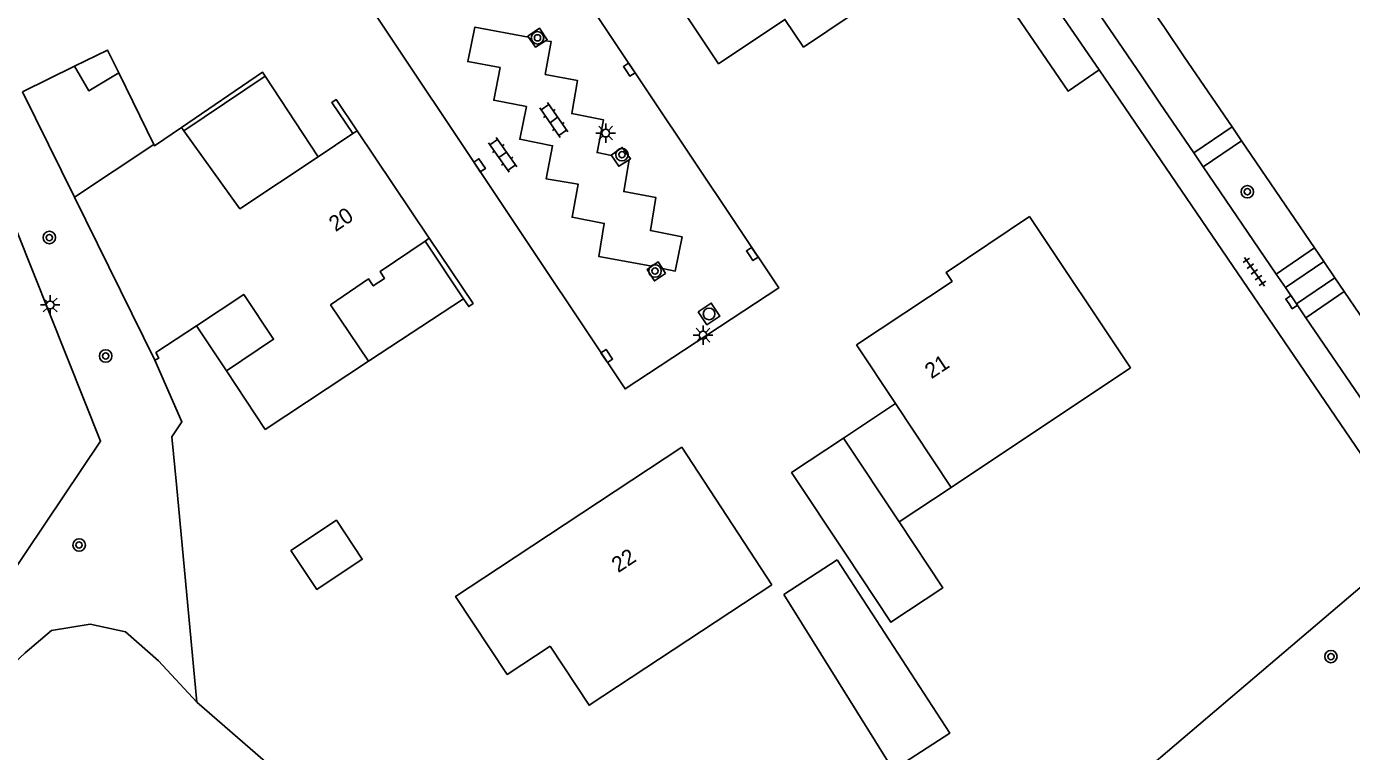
# Model space of a CAD drawing. Extents: x 137999 to 141000, y 397500 to 400501.
# Drawn here: x 138297 to 138382, y 399452.6 to 399499.1 of the extents above; entities that cross this region are included whole.
import ezdxf

# ---------------------------------------------------------------- set-up
doc = ezdxf.new("R2010")
doc.units = 0
for name, color, linetype in [('gg-afsc-erfafscheiding', 7, 'Continuous'), ('gg-afsc-hekwerk', 7, 'Continuous'), ('gg-afsc-muur', 7, 'Continuous'), ('gg-anno-huisnummerreeks BGT', 7, 'Continuous'), ('gg-bbg-bijgebouw', 7, 'Continuous'), ('gg-bbg-gedigitaliseerde bebouwing', 7, 'Continuous'), ('gg-bbg-gedigitaliseerde bijgebouw', 7, 'Continuous'), ('gg-bbg-hoofdgebouw', 7, 'Continuous'), ('gg-bbg-luifel en loopbrug', 7, 'Continuous'), ('gg-bbg-tussenscheiding', 7, 'Continuous'), ('gg-knt-verharding', 7, 'Continuous'), ('gg-knt-verharding nz', 7, 'Continuous'), ('gt-grn-groengrens', 7, 'Continuous'), ('gt-symb-boom', 7, 'Continuous'), ('gt-symb-klinker verharding', 7, 'Continuous'), ('gt-symb-kolk', 7, 'Continuous'), ('gt-symb-lichtmast', 7, 'Continuous'), ('gt-symb-rioolschacht', 7, 'Continuous'), ('gt-symb-tegel verharding', 7, 'Continuous')]:
    doc.layers.add(name, color=color, linetype=linetype)

# ---------------------------------------------------------------- blocks, each defined once
blk = doc.blocks.new('gt0-KOLK')
at = {"layer": 'gt-symb-kolk'}
blk.add_lwpolyline([(0, 0), (0.375, 0), (0.375, 0.4), (-0.375, 0.4), (-0.375, 0), (0, 0)], dxfattribs=at)
blk = doc.blocks.new('gt0-KL1')
at = {"layer": 'gt-symb-klinker verharding'}
for p, q in [((-1.15, 0.3), (1.15, 0.3)), ((-1, -0.3), (-1, 0.3)), ((-0.5, 0.3), (-0.5, 0.45)), ((0, -0.3), (0, 0.3)), ((0.5, 0.3), (0.5, 0.45)), ((1, -0.3), (1, 0.3)), ((-1.15, -0.3), (1.15, -0.3)), ((-0.5, -0.45), (-0.5, -0.3)), ((0.5, -0.45), (0.5, -0.3))]:
    blk.add_line(p, q, dxfattribs=at)
blk = doc.blocks.new('gt0-BOOM')
at = {"layer": 'gt-symb-boom'}
for radius in [0.4, 0.2]:
    blk.add_circle((0, 0), radius, dxfattribs=at)
blk = doc.blocks.new('gt0-LMAST')
at = {"layer": 'gt-symb-lichtmast'}
for p, q in [((-0.182, 0.173), (-0.447, 0.438)), ((-0.005, 0.246), (-0.005, 0.621)), ((0.172, 0.173), (0.437, 0.438)), ((-0.255, -0.004), (-0.63, -0.004)), ((-0.182, -0.181), (-0.447, -0.446)), ((-0.005, -0.254), (-0.005, -0.629)), ((0.437, -0.446), (0.172, -0.181)), ((0.245, -0.004), (0.62, -0.004))]:
    blk.add_line(p, q, dxfattribs=at)
blk.add_circle((-0.005, -0.004), 0.25, dxfattribs=at)
blk = doc.blocks.new('gt0-RS')
at = {"layer": 'gt-symb-rioolschacht'}
blk.add_lwpolyline([(-0.5, -0.5), (0.5, -0.5), (0.5, 0.5), (-0.5, 0.5)], close=True, dxfattribs=at)
blk.add_circle((0, 0), 0.375, dxfattribs=at)
blk = doc.blocks.new('gt0-TEG1')
at = {"layer": 'gt-symb-tegel verharding'}
for p, q in [((-1.125, 0), (1.125, 0)), ((-0.9, -0.25), (-0.9, 0.25)), ((-0.45, -0.25), (-0.45, 0.25)), ((0, -0.25), (0, 0.25)), ((0.45, -0.25), (0.45, 0.25)), ((0.9, -0.25), (0.9, 0.25))]:
    blk.add_line(p, q, dxfattribs=at)

msp = doc.modelspace()

# ---------------------------------------------------------------- linework, layer by layer
at = {"layer": 'gg-afsc-erfafscheiding'}
msp.add_lwpolyline([(138386.282, 399466.254), (138362.172, 399445.737), (138363.905, 399443.227), (138350.881, 399431.502), (138342.404, 399431.756), (138326.197, 399440.708), (138320.039, 399444.951), (138313.989, 399450.498), (138307.962, 399455.746)], dxfattribs=at)
at = {"layer": 'gg-afsc-hekwerk'}
for p, q in [((138370, 399499.016), (138366.195, 399504.601)), ((138371.272, 399497.149), (138370, 399499.016)), ((138374.34, 399492.645), (138371.272, 399497.149)), ((138374.949, 399491.751), (138374.34, 399492.645)), ((138379.633, 399484.876), (138374.949, 399491.751)), ((138380.226, 399484.005), (138379.633, 399484.876)), ((138380.937, 399482.962), (138380.226, 399484.005)), ((138381.539, 399482.079), (138380.937, 399482.962))]:
    msp.add_line(p, q, dxfattribs=at)
msp.add_lwpolyline([(138387.739, 399472.962), (138385.55, 399476.191), (138381.539, 399482.079)], dxfattribs=at)
at = {"layer": 'gg-afsc-muur'}
for points in [[(138306.965, 399492.614), (138312.159, 399496.162), (138312.34, 399495.897)], [(138318.244, 399492.396), (138316.9, 399494.4), (138316.62, 399494.22), (138317.966, 399492.211)], [(138325.055, 399481.622), (138325.39, 399481.12), (138325.67, 399481.32), (138322.863, 399485.506)]]:
    msp.add_lwpolyline(points, dxfattribs=at)
at = {"layer": 'gg-bbg-bijgebouw'}
for p, q in [((138300.118, 399488.135), (138296.788, 399494.903)), ((138352.986, 399467.313), (138349.422, 399472.68)), ((138349.016, 399464.87), (138345.597, 399462.649))]:
    msp.add_line(p, q, dxfattribs=at)
msp.add_lwpolyline([(138349.422, 399472.68), (138346.092, 399470.466), (138349.57, 399465.23), (138352.47, 399460.862), (138355.8, 399463.076), (138352.986, 399467.313)], dxfattribs=at)
at = {"layer": 'gg-bbg-gedigitaliseerde bebouwing'}
for points in [[(138306.965, 399492.614), (138305.243, 399491.438), (138305.202, 399491.521)], [(138327.31, 399464.34), (138324.556, 399462.523), (138327.86, 399457.515), (138330.613, 399459.331)], [(138330.613, 399459.331), (138333.11, 399455.545), (138344.822, 399463.272)]]:
    msp.add_lwpolyline(points, dxfattribs=at)
at = {"layer": 'gg-bbg-gedigitaliseerde bijgebouw'}
for p, q in [((138361.146, 399503.163), (138365.817, 399496.303)), ((138300.119, 399496.542), (138296.788, 399494.903)), ((138305.202, 399491.521), (138302.947, 399496.104))]:
    msp.add_line(p, q, dxfattribs=at)
for points in [[(138365.817, 399496.303), (138363.824, 399494.946), (138359.152, 399501.805), (138361.146, 399503.163)], [(138302.947, 399496.104), (138301.03, 399494.968), (138300.119, 399496.542)], [(138313.99, 399465.474), (138316.905, 399467.41), (138318.565, 399464.911), (138315.649, 399462.975), (138313.99, 399465.474)], [(138349.016, 399464.87), (138356.234, 399453.759), (138352.613, 399451.397), (138345.597, 399462.649)]]:
    msp.add_lwpolyline(points, dxfattribs=at)
at = {"layer": 'gg-bbg-hoofdgebouw'}
for p, q in [((138306.965, 399492.614), (138307.118, 399492.402)), ((138315.734, 399490.728), (138317.966, 399492.211)), ((138317.966, 399492.211), (138318.244, 399492.396)), ((138322.863, 399485.506), (138318.244, 399492.396)), ((138305.264, 399477.678), (138300.118, 399488.135)), ((138322.59, 399485.32), (138322.863, 399485.506)), ((138352.755, 399474.89), (138350.259, 399478.655)), ((138312.35, 399473.23), (138318.96, 399477.62)), ((138309.855, 399476.987), (138312.35, 399473.23)), ((138356.325, 399469.506), (138352.755, 399474.89)), ((138327.31, 399464.34), (138339.066, 399472.097)), ((138339.066, 399472.097), (138344.822, 399463.272))]:
    msp.add_line(p, q, dxfattribs=at)
for points in [[(138344.055, 399511.78), (138340.86, 399509.65), (138341.17, 399509.19), (138335.58, 399505.47), (138341.42, 399496.7), (138345.67, 399499.54), (138346.87, 399497.77), (138351.28, 399500.73), (138345.32, 399509.591), (138350.2, 399512.83), (138350.83, 399511.89), (138353.82, 399513.92)], [(138307.118, 399492.402), (138310.722, 399487.396), (138315.734, 399490.728)], [(138356.325, 399469.506), (138367.82, 399477.19), (138361.35, 399486.89), (138356.01, 399483.31), (138356.39, 399482.73), (138350.259, 399478.655)], [(138318.96, 399477.62), (138316.54, 399481.22), (138318.97, 399482.89), (138319.27, 399482.44), (138320, 399482.92), (138319.71, 399483.36), (138322.59, 399485.32)], [(138307.931, 399479.884), (138310.97, 399481.902), (138312.884, 399479.018), (138309.855, 399476.987)], [(138305.264, 399477.678), (138305.515, 399477.802), (138305.338, 399478.161), (138307.931, 399479.884)]]:
    msp.add_lwpolyline(points, dxfattribs=at)
at = {"layer": 'gg-bbg-luifel en loopbrug'}
for p, q in [((138312.34, 399495.897), (138307.118, 399492.402)), ((138312.34, 399495.897), (138315.734, 399490.728)), ((138322.59, 399485.32), (138325.055, 399481.622)), ((138318.96, 399477.62), (138325.055, 399481.622)), ((138309.855, 399476.987), (138307.931, 399479.884)), ((138349.422, 399472.68), (138352.755, 399474.89)), ((138356.325, 399469.506), (138352.986, 399467.313))]:
    msp.add_line(p, q, dxfattribs=at)
msp.add_lwpolyline([(138302.947, 399496.104), (138302.222, 399497.577), (138300.119, 399496.542)], dxfattribs=at)
at = {"layer": 'gg-bbg-tussenscheiding'}
msp.add_line((138300.118, 399488.135), (138305.202, 399491.521), dxfattribs=at)
at = {"layer": 'gg-knt-verharding'}
for p, q in [((138368.486, 399495.98), (138363.755, 399502.937)), ((138365.817, 399496.303), (138386.282, 399466.254)), ((138368.486, 399495.98), (138369.72, 399494.166)), ((138371.888, 399490.978), (138369.72, 399494.166)), ((138374.34, 399492.645), (138371.888, 399490.978)), ((138374.949, 399491.751), (138372.497, 399490.083)), ((138377.174, 399483.204), (138372.497, 399490.083)), ((138379.633, 399484.876), (138377.174, 399483.204)), ((138380.226, 399484.005), (138377.767, 399482.333)), ((138380.937, 399482.962), (138378.477, 399481.289)), ((138378.477, 399481.289), (138377.767, 399482.333)), ((138381.539, 399482.079), (138379.078, 399480.405)), ((138385.275, 399471.291), (138379.078, 399480.405))]:
    msp.add_line(p, q, dxfattribs=at)
for points in [[(138314.98, 399524.165), (138326.49, 399506.97), (138327.92, 399506.5), (138328.77, 399507.05), (138345.27, 399482.31), (138335.42, 399475.83), (138318.96, 399500.51), (138322.23, 399502.82), (138322.37, 399504.3), (138311.499, 399520.731), (138311.206, 399521.117)], [(138329.218, 399498.406), (138329.179, 399498.462), (138329.942, 399498.97), (138330.43, 399498.239), (138330.319, 399498.168)], [(138330.319, 399498.168), (138329.677, 399497.754), (138329.218, 399498.406)], [(138294.22, 399491.43), (138301.79, 399472.49), (138292.22, 399458.27), (138288.4, 399456.9), (138288.229, 399456.876)], [(138334.546, 399490.814), (138334.531, 399490.837), (138335.236, 399491.326), (138335.768, 399490.6), (138335.676, 399490.542)], [(138335.676, 399490.542), (138335.01, 399490.119), (138334.546, 399490.814)], [(138337.814, 399483.553), (138338.007, 399483.242), (138337.302, 399482.761), (138336.844, 399483.501), (138337.137, 399483.701)], [(138337.137, 399483.701), (138337.549, 399483.982), (138337.814, 399483.553)]]:
    msp.add_lwpolyline(points, dxfattribs=at)
at = {"layer": 'gg-knt-verharding nz'}
for p, q in [((138372.497, 399490.083), (138371.888, 399490.978)), ((138377.767, 399482.333), (138377.174, 399483.204)), ((138379.078, 399480.405), (138378.477, 399481.289))]:
    msp.add_line(p, q, dxfattribs=at)
for points in [[(138329.218, 399498.406), (138325.792, 399499.043), (138325.332, 399496.837), (138327.405, 399496.453), (138326.999, 399494.359), (138329.089, 399493.946), (138328.67, 399491.851), (138330.767, 399491.433), (138330.357, 399489.322), (138332.413, 399488.964), (138332.026, 399486.846), (138334.083, 399486.45), (138333.732, 399484.335), (138337.137, 399483.701)], [(138334.546, 399490.814), (138333.625, 399491.002), (138334.046, 399493.094), (138331.997, 399493.503), (138332.372, 399495.612), (138330.296, 399496.009), (138330.683, 399498.115), (138330.319, 399498.168)], [(138335.676, 399490.542), (138335.337, 399488.494), (138337.395, 399488.111), (138337.047, 399485.989), (138339.074, 399485.585), (138338.636, 399483.392), (138337.814, 399483.553)]]:
    msp.add_lwpolyline(points, dxfattribs=at)
at = {"layer": 'gt-grn-groengrens'}
for points in [[(138307.962, 399455.746), (138306.665, 399469.709), (138306.357, 399472.765), (138307.002, 399473.714), (138305.264, 399477.678)], [(138307.962, 399455.746), (138305.496, 399458.384), (138303.375, 399460.247), (138301.11, 399460.734), (138298.644, 399460.333), (138296.953, 399458.9), (138294.946, 399457.036), (138293.369, 399456.205), (138291.649, 399456.291), (138290.559, 399456.119), (138288.954, 399455.746), (138286.976, 399455.373), (138284.913, 399455.5)]]:
    msp.add_lwpolyline(points, dxfattribs=at)

# ---------------------------------------------------------------- block references
at = {"layer": 'gt-symb-boom'}
for p in [(138329.802, 399498.357), (138335.216, 399490.865), (138375.322, 399488.483), (138298.503, 399485.545), (138337.343, 399483.401), (138302.113, 399477.951), (138300.41, 399465.819), (138380.68, 399458.663)]:
    msp.add_blockref('gt0-BOOM', p, dxfattribs=at)
at = {"layer": 'gt-symb-klinker verharding', "rotation": -54.975126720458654}
for p in [(138330.851, 399493.088), (138327.575, 399490.847)]:
    msp.add_blockref('gt0-KL1', p, dxfattribs=at)
at = {"layer": 'gt-symb-kolk'}
for p, rotation in [((138335.522, 399496.204), -55.88093715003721), ((138325.925, 399490.066), -56.42118627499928), ((138343.412, 399484.377), -56.29404346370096), ((138377.993, 399481.288), -55.80135638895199), ((138334.08, 399477.839), -56.29404346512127)]:
    msp.add_blockref('gt0-KOLK', p, dxfattribs=dict(at, rotation=rotation))
at = {"layer": 'gt-symb-lichtmast'}
for p in [(138334.182, 399492.251), (138298.558, 399481.225), (138340.425, 399479.285)]:
    msp.add_blockref('gt0-LMAST', p, dxfattribs=at)
at = {"layer": 'gt-symb-rioolschacht', "rotation": -56.294043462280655}
msp.add_blockref('gt0-RS', (138340.805, 399480.649), dxfattribs=at)
at = {"layer": 'gt-symb-tegel verharding', "rotation": 125.02487328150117}
msp.add_blockref('gt0-TEG1', (138375.777, 399483.345), dxfattribs=at)

# ---------------------------------------------------------------- texts
at = {"layer": 'gg-anno-huisnummerreeks BGT'}
for s, rotation, p in [('20', 33.8, (138316.856, 399485.887)), ('21', 33.6, (138355.065, 399476.446)), ('22', 33.4, (138334.976, 399464.008))]:
    msp.add_text(s, height=1, rotation=rotation, dxfattribs=at).set_placement(p)

doc.saveas('drawing.dxf')
